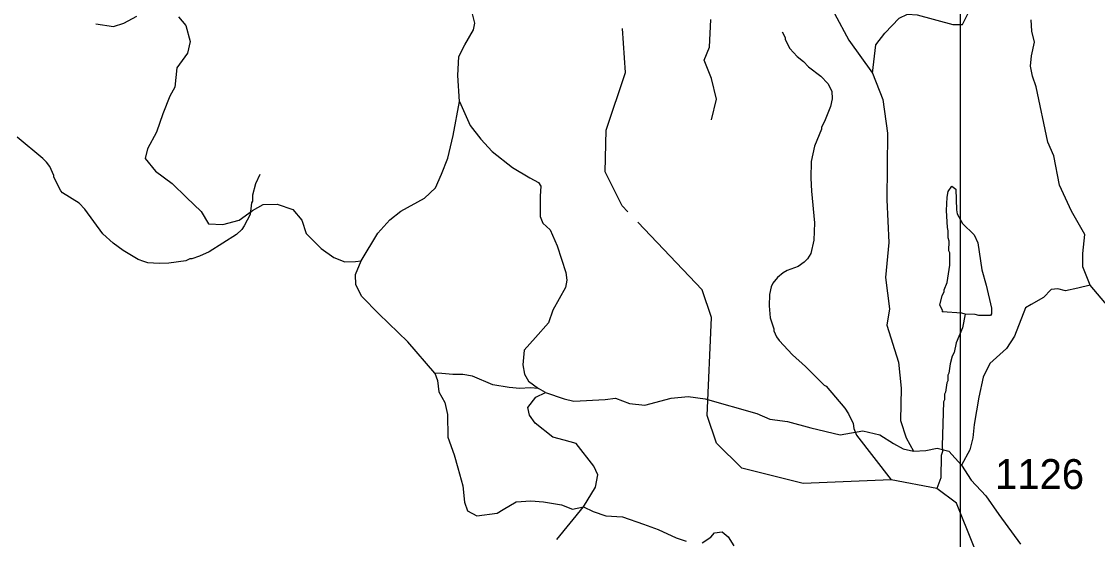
# Model space of a CAD drawing. Extents: x 1248089 to 1457196, y 820910 to 988753.
# Drawn here: x 1309100 to 1313599, y 844107 to 846273 of the extents above; entities that cross this region are included whole.
import ezdxf

# ---------------------------------------------------------------- set-up
doc = ezdxf.new("R2010")
doc.units = 0
for name, color, linetype in [('Exist Hydrographic Creek Single Shore', 7, 'Continuous'), ('Exist Hydrographic Misc Water Feature', 7, 'Continuous'), ('Exist Road Non-System Type 51', 7, 'Continuous'), ('Map Preparation Inset Cut Line', 7, 'Continuous'), ('Prop Lane Lines', 7, 'Continuous')]:
    doc.layers.add(name, color=color, linetype=linetype)

msp = doc.modelspace()

# ---------------------------------------------------------------- linework, layer by layer
at = {"layer": 'Exist Hydrographic Creek Single Shore'}
msp.add_lwpolyline([(1313944.6, 842168.6), (1313762, 842412.8), (1313593.1, 842700.3), (1313350, 843127), (1313230.9, 843405.1), (1313150.9, 843905.7), (1313008.9, 844259.8), (1312926.9, 844320.5), (1312735.9, 844357.2), (1312368.9, 844341.6), (1312111.9, 844405.8), (1312005.9, 844509.8), (1311966.9, 844625.4), (1311984.8, 845035.4), (1311945.9, 845151.1), (1311677.4, 845433.5)], dxfattribs=at)
at = {"layer": 'Exist Hydrographic Misc Water Feature'}
for points in [[(1311635.9, 845477.2), (1311611.9, 845502.5), (1311540.8, 845645.1), (1311544.8, 845819), (1311624.9, 846060.3), (1311612.9, 846244.4)], [(1312279.9, 846230.5), (1312293.5, 846206.2), (1312293.2, 846198.2), (1312312.4, 846159.7), (1312343.6, 846127), (1312369.2, 846106.4), (1312390.6, 846083.9), (1312441.8, 846044.7), (1312471.1, 846014), (1312488.4, 845981.6), (1312489.6, 845949.6), (1312482.9, 845917.8), (1312457.5, 845854.4), (1312445, 845830.7), (1312444.8, 845822.7), (1312415.1, 845751.4), (1312401.7, 845687.7), (1312400.1, 845617.8), (1312402.9, 845563.7), (1312415.9, 845431.4), (1312412.3, 845359.5), (1312401, 845303.8), (1312386.4, 845280.2), (1312372.2, 845266.5), (1312347.8, 845249.1), (1312301.3, 845232.2), (1312285.1, 845222.5), (1312260.7, 845203.1), (1312242.2, 845179.5), (1312233.9, 845163.7), (1312227.1, 845131.9), (1312226, 845084), (1312230.9, 845033.8), (1312245.9, 844987.5), (1312245.7, 844979.5), (1312257.2, 844955.2), (1312268.7, 844938.9), (1312323.4, 844879.7), (1312378.3, 844830.4), (1312456.6, 844752.6), (1312464.5, 844748.4), (1312542.4, 844656.6), (1312557.9, 844632.2), (1312576.9, 844591.8), (1312580.5, 844571.8), (1312591.8, 844543.5), (1312735.9, 844357.2)], [(1310096.3, 845633.8), (1310079.4, 845594.2), (1310066.3, 845546.5), (1310065.8, 845522.5), (1310061.6, 845514.6), (1310056.5, 845466.8), (1310031.4, 845419.3), (1310021.1, 845403.6), (1309998.6, 845382.1), (1309885, 845310.8), (1309844.5, 845291.7), (1309812.3, 845280.5), (1309804.3, 845280.7), (1309788.1, 845273.1), (1309715.8, 845262.8), (1309675.9, 845261.7), (1309627.9, 845264.8), (1309612, 845269.2), (1309588.2, 845277.7), (1309525, 845315.2), (1309483.7, 845346.2), (1309440.7, 845385.2), (1309365, 845488.9), (1309341.5, 845513.5), (1309272.5, 845557.1), (1309264.6, 845565.3), (1309235.9, 845621.9), (1309236.1, 845629.9), (1309219, 845666.3), (1309205.4, 845684.6), (1309189.8, 845701), (1309081.7, 845789.5)], [(1313045.5, 845048.8), (1313031.4, 845053.1), (1312950.1, 845059.5), (1312951.6, 845063), (1312940.2, 845087.2), (1312949.1, 845127), (1312957.4, 845142.8), (1312957.6, 845150.8), (1312970.3, 845182.5), (1312981.9, 845254.2), (1312981.1, 845306.2), (1312977.3, 845314.3), (1312978.2, 845354.3), (1312974.5, 845368.4), (1312975.2, 845398.3), (1312971.6, 845412.4), (1312967.1, 845482.5), (1312970.3, 845538.4), (1312974.9, 845562.3), (1312989.4, 845584), (1313007.1, 845571.5), (1313009.2, 845485.5), (1313012.8, 845469.4), (1313033.9, 845429), (1313082.8, 845381.8), (1313098.1, 845347.5), (1313115.5, 845235.1), (1313134.1, 845170.7), (1313155.9, 845074.1), (1313155.4, 845050.2), (1313151.2, 845044.3), (1313103.2, 845043.4), (1313087.3, 845047.8), (1313045.5, 845048.8)], [(1313045.5, 845048.8), (1313034, 844993), (1313008.6, 844929.6), (1312999.8, 844889.8), (1312991.3, 844874), (1312982.6, 844842.3), (1312977.7, 844802.4), (1312973.5, 844794.5), (1312973, 844770.5), (1312968.8, 844762.6), (1312964, 844722.7), (1312959.8, 844714.8), (1312959.2, 844690.8), (1312955.1, 844682.9), (1312948.9, 844499.1), (1312950.3, 844475.1), (1312945.9, 844459.2), (1312943.9, 844365.3), (1312926.9, 844320.5)]]:
    msp.add_lwpolyline(points, dxfattribs=at)
at = {"layer": 'Exist Road Non-System Type 51'}
for points in [[(1312658.8, 846057.1), (1312672.3, 846176.3), (1312710.2, 846225.1), (1312769.8, 846287.4), (1312805, 846303.7), (1312845.6, 846301), (1312994.5, 846260.3), (1313035.1, 846260.3), (1313073, 846338.9), (1313083.9, 846412), (1313064.9, 846542.1), (1313043.3, 846642.3), (1312983.7, 846677.6), (1312913.3, 846715.5), (1312883.5, 846769.7), (1312880.8, 846823.9), (1312897.1, 846910.6), (1312899.8, 846989.2)], [(1309411.6, 846263.7), (1309485.5, 846252.5), (1309528.1, 846266), (1309581.9, 846295.1)], [(1309756.7, 846292.9), (1309788.1, 846257), (1309806, 846189.7), (1309794.8, 846140.4), (1309750, 846079.8), (1309741, 845999), (1309720.9, 845960.9), (1309691.7, 845886.9), (1309664.8, 845810.6), (1309626.7, 845741.1), (1309617.8, 845700.7), (1309660.4, 845646.9), (1309729.8, 845595.3), (1309790.4, 845537), (1309850.9, 845478.7), (1309882.3, 845427.1), (1309942.8, 845424.8), (1310010, 845442.8), (1310066, 845483.1), (1310110.9, 845507.8), (1310169.1, 845510.1), (1310234.2, 845487.6), (1310272.3, 845442.8), (1310290.2, 845386.7), (1310352.9, 845323.9), (1310406.7, 845285.8), (1310451.6, 845267.8), (1310496.4, 845270.1), (1310520.1, 845271.8)], [(1310828.5, 844803), (1310715, 844934.1), (1310594.1, 845051.5), (1310523.7, 845123.7), (1310498.4, 845172.5), (1310496.6, 845215.9), (1310520.1, 845271.8), (1310590.5, 845387.5), (1310641, 845443.4), (1310686.1, 845479.6), (1310785.8, 845534.1), (1310831, 845577.5), (1310856.2, 845635.3), (1310883.3, 845702.1), (1310905, 845796), (1310932, 845938.7), (1310924.8, 846047.1), (1310928.4, 846126.6), (1310953.7, 846175.3), (1310989.8, 846238.6), (1310995.2, 846265.7), (1310986.2, 846305.4)], [(1311984.6, 845862), (1312006.3, 845948.7), (1311984.6, 846035.4), (1311954.9, 846111.3), (1311976.5, 846165.5), (1311981.9, 846282)], [(1312499.1, 846306.4), (1312558.6, 846195.3), (1312658.8, 846057.1)], [(1313567.8, 845170.8), (1313537.1, 845246.7), (1313537.1, 845302.7), (1313546.1, 845382.2), (1313490.4, 845480.8), (1313439.9, 845589.2), (1313416.4, 845712), (1313391.2, 845768), (1313342.8, 846000.1), (1313326.5, 846045.3), (1313319.3, 846086.8), (1313322.9, 846130.2), (1313335.5, 846186.2), (1313324.7, 846233.2), (1313321.1, 846280.1)], [(1312658.8, 846057.1), (1312701.8, 845947.4), (1312720.7, 845806.5), (1312718, 845527.5), (1312726.2, 845348.6), (1312712.6, 845202.3), (1312728.9, 845072.3), (1312718.1, 845003.1), (1312766.8, 844848.7), (1312777.6, 844740.3), (1312774.9, 844604.8), (1312799.3, 844531.7), (1312830.2, 844476.5)], [(1310932, 845938.7), (1310976.8, 845837.8), (1311020.1, 845781.8), (1311068.8, 845729.4), (1311153.7, 845662.6), (1311225.9, 845619.3), (1311262, 845599.4), (1311271, 845584.9), (1311269.2, 845543.4), (1311269.2, 845458.5), (1311280, 845429.6), (1311310.7, 845402.5), (1311339.6, 845335.7), (1311375.7, 845223.7), (1311380.8, 845192.1), (1311375.4, 845161.4), (1311321.2, 845065.7), (1311303.2, 845013.3), (1311249, 844951.9), (1311202.1, 844899.5), (1311196.7, 844838.1), (1311203.9, 844798.4), (1311220.1, 844769.5), (1311261.7, 844738)], [(1313567.8, 845170.8), (1313516.8, 845157.5), (1313465.3, 845146.7), (1313432.9, 845154.8), (1313405.8, 845152.1), (1313373.3, 845119.6), (1313321.8, 845089.8), (1313297.5, 845076.2), (1313251.4, 844957), (1313219, 844905.6), (1313148.6, 844843.2), (1313121.5, 844786.3), (1313102.5, 844702.3), (1313083.6, 844588.5), (1313078.2, 844531.7), (1313064.6, 844482.9), (1313030.8, 844417.6)], [(1313853.4, 844914.8), (1313793.4, 844925.2), (1313690.5, 845026.3), (1313567.8, 845170.8)], [(1311291.1, 844721.8), (1311261.7, 844738), (1311227.4, 844741.6), (1311184.1, 844738), (1311139, 844743.4), (1311070.4, 844754.3), (1310985.6, 844790.4), (1310945.8, 844797.6), (1310904.3, 844797.6), (1310857.4, 844801.2), (1310828.5, 844803)], [(1310828.5, 844803), (1310839.4, 844772.3), (1310844.8, 844725.4), (1310870, 844680.2), (1310880.9, 844629.6), (1310882.7, 844535.7), (1310909.7, 844461.6), (1310924.2, 844407.4), (1310945.8, 844331.6), (1310953.1, 844262.9), (1310965.7, 844226.8), (1311003.6, 844206.9), (1311088.4, 844217.8), (1311113.7, 844232.2), (1311167.9, 844264.7), (1311229.2, 844268.4), (1311283.4, 844264.7), (1311357.4, 844252.1), (1311404.3, 844234), (1311449.6, 844244.2)], [(1311338.3, 844106.8), (1311449.6, 844244.2), (1311500.1, 844326), (1311510.3, 844378.3), (1311493.4, 844414.3), (1311419.2, 844509.2), (1311368.7, 844522.3), (1311321.5, 844535.3), (1311247.3, 844594.2), (1311223.7, 844626.9), (1311216.9, 844659.7), (1311250.7, 844702.2), (1311291.1, 844721.8), (1311368.7, 844695.6), (1311409.1, 844685.8), (1311540.6, 844692.4), (1311584.4, 844698.9), (1311641.7, 844676), (1311705.8, 844669.5), (1311817.1, 844698.9), (1311887.9, 844705.5), (1311958.7, 844695.6), (1312174.4, 844633.5), (1312228.4, 844610.6), (1312302.6, 844600.8), (1312400.3, 844574.6), (1312523.4, 844545.2), (1312617.8, 844561.5), (1312688.6, 844545.2), (1312745.9, 844509.2), (1312786.4, 844486.3), (1312830.2, 844476.5), (1312880.8, 844479.7), (1312928, 844489.5), (1312976.9, 844476.5), (1313030.8, 844417.6), (1313071.3, 844355.4), (1313131.9, 844290), (1313185.9, 844211.5), (1313276.9, 844087.2)], [(1311449.6, 844244.2), (1311491, 844225), (1311543.3, 844206.9), (1311613.7, 844201.5), (1311700.3, 844170.8), (1311761.7, 844149.1), (1311837.5, 844114.8), (1311879, 844100.4)], [(1311946.7, 844093.8), (1311982.8, 844117.2), (1311997.3, 844135.3), (1312029.8, 844138.9), (1312055, 844119), (1312078.5, 844081.1)]]:
    msp.add_lwpolyline(points, dxfattribs=at)
at = {"layer": 'Map Preparation Inset Cut Line'}
msp.add_lwpolyline([(1313026.2, 824588.2), (1313026.2, 868836.7), (1388709.5, 868836.7), (1388709.5, 835631.5), (1373500.6, 835631.5), (1373500.6, 824588.2)], close=True, dxfattribs=at)

# ---------------------------------------------------------------- texts
at = {"layer": 'Prop Lane Lines'}
msp.add_text('1126', height=125, dxfattribs=at).set_placement((1313170.8, 844318.4))

doc.saveas('drawing.dxf')
